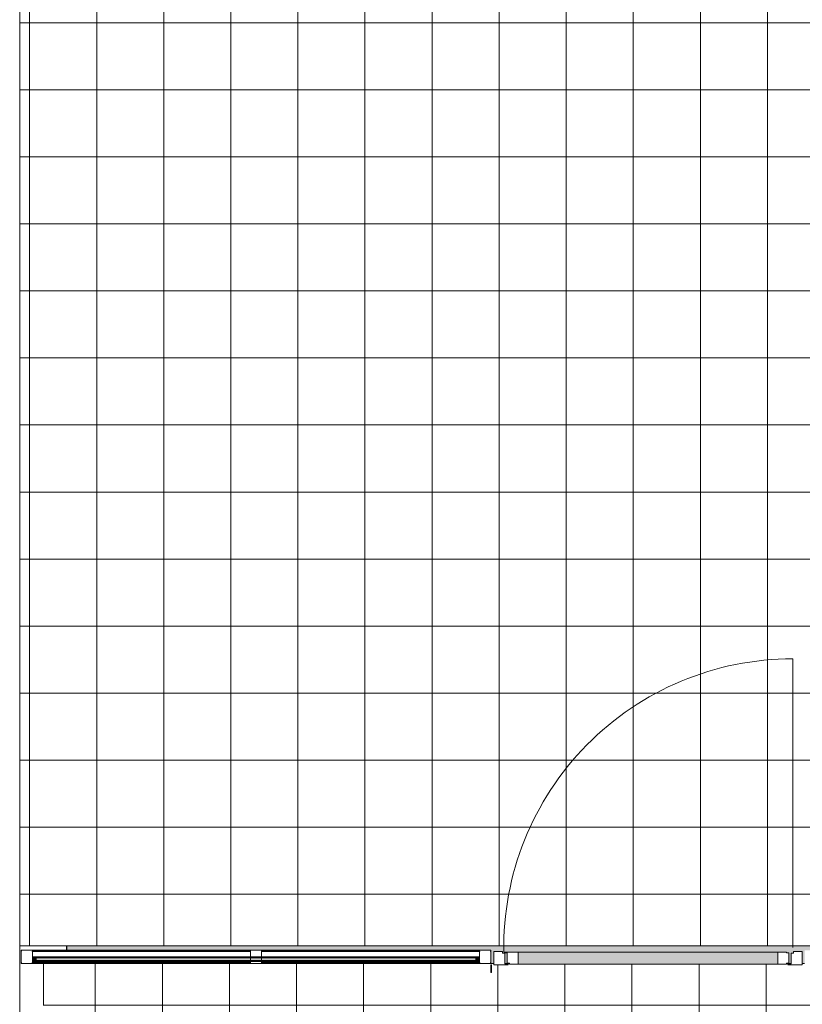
# Model space of a CAD drawing. Header units: millimetres. Extents: x -281 to 145437, y -16481 to 78869.
# Tile 241 of 656: x 4610 to 8110, y 56535 to 60941. Entities that reach past the tile are written whole.
import ezdxf

# ---------------------------------------------------------------- set-up
doc = ezdxf.new("R2010")
doc.units = ezdxf.units.MM
for name, color, linetype, lineweight in [('A--A23__Vloeren', 8, 'Continuous', 5), ('A--L$01A__Algemeen', 7, 'Continuous', 5), ('A--L21__Buitenwanden', 3, 'Continuous', 5), ('A--L23__Vloeren', 3, 'Continuous', 5), ('A--L28__Hoofddraagconstructies', 3, 'Continuous', 9), ('A--L3__Afbouw', 2, 'Continuous', 5), ('A--L82__LosseGebruikersInvent', 1, 'Continuous', 5), ('Surface Pattern', 7, 'Continuous', 5), ('Toposolid', 7, 'Continuous', 5)]:
    doc.layers.add(name, color=color, linetype=linetype, lineweight=lineweight)

# ---------------------------------------------------------------- blocks, each defined once
blk = doc.blocks.new('TBR-B-BWK-C-NIE-ARC-R25_rvt-1-L_80_ 11')
at = {"layer": 'A--L28__Hoofddraagconstructies', "lineweight": 5}
h = blk.add_hatch(color=256, dxfattribs=at)
h.paths.add_polyline_path([(9137, 56717), (9140, 56717), (9140.8, 56744), (9158, 56744), (9158, 56778), (9140, 56778.8), (9140, 56798), (4821, 56797), (4821, 56777), (6717, 56777), (6717, 56772), (6717, 56717), (6730, 56717), (6731, 56772), (6770, 56772), (6769, 56764.5), (6780, 56764.5), (6780, 56717), (6800.6, 56717), (6801, 56719), (6790, 56719), (6790, 56765), (6780, 56765.8), (6779, 56769), (8040, 56769), (8039, 56765), (8050, 56764.5), (8050, 56719), (8039, 56718.2), (8040, 56717), (8060, 56717), (8060, 56764.5), (8070, 56765.3), (8071, 56772), (8110, 56772), (8110, 56717), (8120, 56717), (8120, 56722), (8121, 56777), (9130, 56777), (9130, 56772), (9130, 56717)])
h.paths.add_polyline_path([(8000, 56765.8), (8001, 56765.8), (8000, 56769)])
h.paths.add_polyline_path([(6667, 56772.8), (6668, 56772.8), (6667, 56777)])
at = {"layer": 'A--L28__Hoofddraagconstructies', "color": 90, "lineweight": 25}
blk.add_line((4821, 56777), (4821, 56797), dxfattribs=at)
blk = doc.blocks.new('NLRS_30_WI_WB_pui-SH_gen_cpz - 31_21_01_pui_gen_gen_bxhxd_2100mmx2890_0mmx100mm_2delig-64825456-L_80_ 11')
at = {"layer": 'A--L3__Afbouw'}
for p, q in [((-1050, -22.5), (-1050, -26.7)), ((-1000, -22.5), (-1050, -22.5)), ((-1050, -26.7), (-1049, -26.7)), ((-1050, -26.7), (-1049, -26.7)), ((-1050, -27.5), (-1050, -26.7)), ((-1049, -27.5), (-1050, -27.5)), ((-1050, -27.5), (-1050, -77.5)), ((-1049, -26.7), (-1049, -27.5)), ((-1001, -27.5), (-1001, -26.7)), ((-1001, -26.7), (-1000, -26.7)), ((-1000, -27.5), (-1001, -27.5)), ((-1000, -26.7), (-1000, -22.5)), ((-1000, -22.5), (-25, -22.5)), ((-1000, -26.7), (-1000, -22.5)), ((-24, -26.7), (-1000, -26.7)), ((-1000, -32.5), (-1000, -27.5)), ((-1000, -27.5), (-25, -27.5)), ((1000, -26.7), (24, -26.7)), ((25, -22.5), (1000, -22.5)), ((25, -27.5), (1000, -27.5)), ((1050, -22.5), (1000, -22.5)), ((1000, -22.5), (1000, -26.7)), ((1000, -22.5), (1000, -26.7)), ((1000, -26.7), (1001, -26.7)), ((1001, -27.5), (1000, -27.5)), ((1000, -27.5), (1000, -32.5)), ((1001, -26.7), (1001, -27.5)), ((1049, -27.5), (1049, -26.7)), ((1049, -26.7), (1050, -26.7)), ((1049, -26.7), (1050, -26.7)), ((1050, -27.5), (1049, -27.5)), ((1050, -26.7), (1050, -22.5)), ((1050, -26.7), (1050, -27.5)), ((1050, -79), (1050, -27.5)), ((-1050, -77.5), (-1049, -77.5)), ((-1050, -78.3), (-1050, -77.5)), ((-1049, -78.3), (-1050, -78.3)), ((-1050, -78.3), (-1050, -82.5)), ((-1049, -78.3), (-1050, -78.3)), ((-1050, -82.5), (-1000, -82.5)), ((-1049, -77.5), (-1049, -78.3)), ((-1001, -78.3), (-1001, -77.5)), ((-1001, -77.5), (-1000, -77.5)), ((-1000, -78.3), (-1001, -78.3)), ((-1000, -77.5), (-1000, -52.5)), ((-25, -77.5), (-1000, -77.5)), ((-1000, -82.5), (-1000, -78.3)), ((-1000, -78.3), (-24, -78.3)), ((-1000, -82.5), (-1000, -78.3)), ((-25, -82.5), (-1000, -82.5)), ((24, -78.3), (1000, -78.3)), ((1000, -77.5), (25, -77.5)), ((1000, -82.5), (25, -82.5)), ((1000, -52.5), (1000, -77.5)), ((1000, -77.5), (1001, -77.5)), ((1001, -78.3), (1000, -78.3)), ((1000, -78.3), (1000, -82.5)), ((1000, -78.3), (1000, -82.5)), ((1000, -82.5), (1050, -82.5)), ((1001, -77.5), (1001, -78.3)), ((1049, -79.8), (1049, -79)), ((1049, -79), (1050, -79)), ((1050, -79.8), (1049, -79.8)), ((1050, -79), (1050, -79.8)), ((1050, -82.5), (1050, -79.8))]:
    blk.add_line(p, q, dxfattribs=at)
blk = doc.blocks.new('NLRS_30_DO_UN_tussenstijl-SH_gen_cpz - NLRS_30_DO_UN_tussenstijl-SH_gen_cpz-46487197-L_80_ 11')
at = {"layer": 'A--L3__Afbouw'}
for p, q in [((0, 60), (50, 60)), ((0, 55.8), (0, 60)), ((0, 60), (0, 55.8)), ((1, 55.8), (0, 55.8)), ((0, 55.8), (1, 55.8)), ((0, 55), (1, 55)), ((0, 50), (0, 55)), ((0, 34), (0, 46)), ((1, 55), (1, 55.8)), ((49, 55.8), (49, 55)), ((50, 55.8), (49, 55.8)), ((49, 55.8), (50, 55.8)), ((49, 55), (50, 55)), ((50, 60), (50, 55.8)), ((50, 55.8), (50, 60)), ((50, 55), (50, 50)), ((50, 46), (50, 34)), ((0, 5), (0, 30)), ((1, 5), (0, 5)), ((0, 4.2), (1, 4.2)), ((0, 0), (0, 4.2)), ((0, 4.2), (0, 0)), ((1, 4.2), (0, 4.2)), ((50, 0), (0, 0)), ((1, 4.2), (1, 5)), ((49, 5), (49, 4.2)), ((50, 5), (49, 5)), ((49, 4.2), (50, 4.2)), ((50, 4.2), (49, 4.2)), ((50, 30), (50, 5)), ((50, 4.2), (50, 0)), ((50, 0), (50, 4.2))]:
    blk.add_line(p, q, dxfattribs=at)
blk = doc.blocks.new('NLRS_30_DO_WB_deur enkel draai-SH_gen_cpz1 - 31_31_02_deur enkel invulling glas_gen_profielstaal_1380x2490-73356905-L_80_ 11')
at = {"layer": 'A--L3__Afbouw'}
for p, q in [((-690, -17.5), (-625, -17.5)), ((-690, -20.2), (-690, -17.5)), ((-689, -20.2), (-690, -20.2)), ((-690, -21), (-689, -21)), ((-690, -37), (-690, -21)), ((-689, -37), (-690, -37)), ((-690, -37.8), (-689, -37.8)), ((-690, -77.5), (-690, -37.8)), ((-689, -21), (-689, -20.2)), ((-689, -37.8), (-689, -37)), ((-640, -21), (-640, -70)), ((-626, -21), (-640, -21)), ((-626, -20.2), (-626, -21)), ((-625, -20.2), (-626, -20.2)), ((-625, -17.5), (-625, -20.2)), ((625, -17.5), (690, -17.5)), ((625, -20.2), (625, -17.5)), ((626, -20.2), (625, -20.2)), ((626, -21), (626, -20.2)), ((640, -21), (626, -21)), ((640, -70), (640, -21)), ((689, -20.2), (689, -21)), ((690, -20.2), (689, -20.2)), ((689, -21), (690, -21)), ((689, -37), (689, -37.8)), ((690, -37), (689, -37)), ((689, -37.8), (690, -37.8)), ((690, -17.5), (690, -20.2)), ((690, -21), (690, -37)), ((690, -37.8), (690, -77.5)), ((-650, -77.5), (-690, -77.5)), ((-651, -70), (-651, -70.8)), ((-640, -70), (-651, -70)), ((-651, -70.8), (-650, -70.8)), ((-650, -70.8), (-650, -77.5)), ((651, -70), (640, -70)), ((650, -70.8), (651, -70.8)), ((650, -77.5), (650, -70.8)), ((690, -77.5), (650, -77.5)), ((651, -70.8), (651, -70))]:
    blk.add_line(p, q, dxfattribs=at)
blk = doc.blocks.new('NLRS_30_DO_UN_paneel-SH_gen_cpz - 32_30_paneel_gen-73357055-L_80_ 11')
at = {"layer": 'A--L3__Afbouw'}
blk.add_hatch(color=256, dxfattribs=at).paths.add_polyline_path([(-580, 27), (-580, -27), (580, -27), (580, 27), (-492.4, 27)])
for p, q in [((-630, 23), (-619, 23)), ((-630, -23), (-630, 23)), ((-620, 27), (-580, 27)), ((-620, 23.8), (-620, 27)), ((-620, 23.8), (-620, 27)), ((-619, 23.8), (-620, 23.8)), ((-620, 23.8), (-619, 23.8)), ((-619, 23), (-619, 23.8)), ((-581, 23.8), (-581, 23)), ((-580, 23.8), (-581, 23.8)), ((-581, 23), (-580, 23)), ((-580, 27), (580, 27)), ((-580, -27), (-580, 27)), ((-580, 27), (-580, 23.8)), ((-580, 23), (-580, -23)), ((580, 27), (580, -27)), ((580, 27), (620, 27)), ((580, 23.8), (580, 27)), ((581, 23.8), (580, 23.8)), ((580, 23), (581, 23)), ((580, -23), (580, 23)), ((581, 23), (581, 23.8)), ((619, 23.8), (619, 23)), ((620, 23.8), (619, 23.8)), ((619, 23.8), (620, 23.8)), ((619, 23), (630, 23)), ((620, 27), (620, 23.8)), ((620, 23.8), (620, 27)), ((630, 23), (630, -23)), ((-619, -23), (-630, -23)), ((-620, -23.8), (-619, -23.8)), ((-620, -27), (-620, -23.8)), ((-620, -27), (-620, -23.8)), ((-619, -23.8), (-620, -23.8)), ((-580, -27), (-620, -27)), ((-619, -23.8), (-619, -23)), ((-581, -23), (-581, -23.8)), ((-580, -23), (-581, -23)), ((-581, -23.8), (-580, -23.8)), ((-580, -23.8), (-580, -27)), ((580, -27), (-580, -27)), ((581, -23), (580, -23)), ((580, -23.8), (581, -23.8)), ((580, -27), (580, -23.8)), ((641, -27), (580, -27)), ((581, -23.8), (581, -23)), ((630, -23), (640, -23)), ((640, -23), (640, -23.8)), ((640, -23.8), (641, -23.8)), ((641, -23.8), (640, -23.8)), ((641, -23.8), (641, -27)), ((641, -27), (641, -23.8))]:
    blk.add_line(p, q, dxfattribs=at)
blk = doc.blocks.new('NLRS_30_DO_UN_clearance zone-SH_gen_cpz - NLRS_30_DO_UN_clearance zone-SH_gen_cpz-73357061-L_80_ 11')
at = {"layer": 'A--L3__Afbouw'}
blk.add_line((-647.5, -1339.1), (-647.5, -46.5), dxfattribs=at)
blk.add_arc((-647.5, -46.5), 1292.6, 270, 0.8644, dxfattribs=at)
blk = doc.blocks.new('CSWK_double-triple glass panel - CSWK_double-triple glass panel-73356688-L_80_ 11')
at = {"layer": 'A--L$01A__Algemeen'}
for points in [[(314, 197.4), (995, 197.4), (995, 201.4), (-995, 201.4), (-995, 197.4), (-165.1, 197.4)], [(793.1, 181.4), (995, 181.4), (995, 185.4), (-995, 185.4), (-995, 181.4), (314, 181.4)]]:
    blk.add_hatch(color=256, dxfattribs=at).paths.add_polyline_path(points)
at = {"layer": 'A--L82__LosseGebruikersInvent'}
blk.add_hatch(color=256, dxfattribs=at).paths.add_polyline_path([(-995, 181.4), (-995, 185.4), (995, 185.4), (995, 181.4), (1000, 181.4), (1000, 201.4), (995, 201.4), (995, 197.4), (-995, 197.4), (-995, 201.4), (-1000, 201.4), (-1000, 181.4)])
at = {"layer": 'A--L$01A__Algemeen'}
for p, q in [((995, 201.4), (-995, 201.4)), ((-995, 201.4), (-995, 197.4)), ((-995, 197.4), (995, 197.4)), ((-995, 197.4), (-983, 197.4)), ((-995, 185.4), (-995, 197.4)), ((-995, 197.4), (-983, 185.4)), ((-983, 197.4), (-995, 185.4)), ((995, 185.4), (-995, 185.4)), ((-995, 185.4), (-995, 181.4)), ((-983, 185.4), (-995, 185.4)), ((-995, 181.4), (995, 181.4)), ((-983, 197.4), (-983, 185.4)), ((983, 197.4), (995, 197.4)), ((983, 185.4), (983, 197.4)), ((983, 197.4), (995, 185.4)), ((995, 197.4), (983, 185.4)), ((995, 185.4), (983, 185.4)), ((995, 197.4), (995, 201.4)), ((995, 197.4), (995, 185.4)), ((995, 181.4), (995, 185.4))]:
    blk.add_line(p, q, dxfattribs=at)
at = {"layer": 'A--L82__LosseGebruikersInvent'}
for p, q in [((-995, 201.4), (-1000, 201.4)), ((-1000, 201.4), (-1000, 181.4)), ((-1000, 181.4), (-995, 181.4)), ((1000, 201.4), (995, 201.4)), ((995, 181.4), (1000, 181.4)), ((1000, 181.4), (1000, 201.4))]:
    blk.add_line(p, q, dxfattribs=at)

msp = doc.modelspace()

# ---------------------------------------------------------------- hatches: boundary and pattern name
at = {"layer": 'A--A23__Vloeren'}
h = msp.add_hatch(dxfattribs=at)
h.set_pattern_fill('FP_213', color=256, style=0, pattern_type=2)
h.set_pattern_definition([(0, (7648.04, 36431.46), (0, 300), []), (90, (7648.04, 36431.46), (-300, 2e-14), [])])
h.paths.add_polyline_path([(4717, 12483), (5950.5, 12483), (5951.5, 12545), (5952.7, 12547.8), (5958, 12550), (6045.5, 12549), (6048.3, 12547.8), (6050.5, 12542.5), (6050.5, 12483), (9400, 12483), (9400, 12700), (8817, 12700), (8817, 15700), (8900, 15700), (8900, 16450), (8817, 16450), (8817, 21700), (9400, 21700), (9400, 22808.8), (8817, 22808.8), (8817, 28808.8), (9400, 28808.8), (9400, 29700), (8817, 29700), (8817, 35700), (9400, 35700), (9400, 36900), (8817, 36900), (8817, 42900), (9400, 42900), (9400, 43913), (8817, 43913), (8817, 49288), (9400, 49288), (9400, 50010), (8817, 50010), (8817, 55260), (9400, 55260), (9400, 56200), (10717, 56200), (10717, 56540), (9140, 56540), (9140, 56717), (8110, 56717), (8110, 56712), (8045, 56712), (8046, 56715.5), (8060, 56715.5), (8060, 56717), (8039.4, 56717), (8039, 56715), (6800.2, 56715.5), (6800, 56717), (6780, 56717), (6780, 56715.5), (6794, 56714.7), (6795, 56712), (6730, 56712), (6731, 56715.5), (6730, 56715.5), (6730, 56717), (4717, 56717), (4717, 55445), (6617, 55445), (6617, 52070), (4717, 52070), (4717, 51845), (6617, 51845), (6617, 48470), (4717, 48470), (4717, 48245), (6617, 48245), (6617, 44870), (4717, 44870), (4717, 44645), (6617, 44645), (6617, 41270), (4717, 41270), (4717, 41045), (6617, 41045), (6617, 37670), (4717, 37670), (4717, 37445), (6617, 37445), (6617, 34070), (4717, 34070), (4717, 33845), (6617, 33845), (6617, 30470), (4717, 30470), (4717, 30325), (6617, 30325), (6617, 26950), (4717, 26950), (4717, 26645), (6617, 26645), (6617, 23270), (4717, 23270), (4717, 23045), (6617, 23045), (6617, 19670), (4717, 19670), (4717, 19445), (6617, 19445), (6617, 16070), (4717, 16069.5), (4717, 15800), (6617, 15800), (6617, 12800), (4717, 12800), (4717, 12580.7)])
h.paths.add_polyline_path([(6044.8, 12483), (6045.5, 12483), (6044.8, 12544.3), (6043, 12545), (5956.2, 12544.3), (5955.5, 12542.5), (5956.2, 12483), (5996, 12483)])
h.paths.add_polyline_path([(5996, 15950), (5956.2, 15950.7), (5952.7, 15952.2), (5950.5, 15957.5), (5951.5, 16045), (5952.7, 16047.8), (5958, 16050), (6045.5, 16049), (6048.3, 16047.8), (6050.5, 16042.5), (6049.8, 15955.7), (6048.3, 15952.2), (6043, 15950)])
h.paths.add_polyline_path([(6043, 15955), (6044.8, 15955.7), (6045.5, 15957.5), (6044.8, 16044.3), (6043, 16045), (5956.2, 16044.3), (5955.5, 16042.5), (5956.2, 15955.7), (5958, 15955), (5996, 15955)])
h.paths.add_polyline_path([(6700.3, 18554.3), (6674, 18557.8), (6656.5, 18566.2), (6644.1, 18581), (6637.2, 18601.4), (6662.4, 18604.6), (6666.3, 18593.8), (6675, 18585.5), (6685.4, 18581.1), (6700.6, 18579.5), (6716.7, 18581.4), (6726.2, 18585.4), (6732.5, 18591.8), (6734.6, 18599.3), (6731, 18606.9), (6726.2, 18610.6), (6699.5, 18618), (6662.5, 18630.1), (6652.9, 18636.2), (6646, 18644.4), (6640.4, 18664.7), (6644.9, 18683.4), (6657.2, 18697.7), (6673.2, 18705.1), (6696.7, 18707.9), (6725.3, 18703.2), (6736.8, 18697.4), (6744.8, 18689.9), (6753.4, 18667.4), (6728.3, 18664.2), (6725.1, 18672.1), (6718.8, 18678.1), (6694.8, 18682.9), (6682.3, 18681.9), (6672.7, 18678.3), (6667.3, 18673.1), (6665.5, 18667.2), (6668.5, 18659.9), (6677.9, 18654.4), (6700.3, 18648.7), (6736.4, 18637.2), (6753.5, 18623.8), (6758.6, 18610.6), (6759.3, 18599.3), (6757.9, 18589.6), (6752.4, 18577.9), (6743.5, 18567.9), (6731.4, 18560.5), (6715.7, 18555.8), (6700.6, 18554.4)])
h.paths.add_polyline_path([(5958, 19550), (5952.7, 19552.2), (5950.5, 19557.5), (5951.5, 19645), (5952.7, 19647.8), (5958, 19650), (6045.5, 19649), (6048.3, 19647.8), (6050.5, 19642.5), (6049.8, 19555.7), (6048.3, 19552.2), (6043, 19550), (5996, 19550)])
h.paths.add_polyline_path([(6043, 19555), (6044.8, 19555.7), (6045.5, 19557.5), (6044.8, 19644.3), (6043, 19645), (5956.2, 19644.3), (5955.5, 19642.5), (5956.2, 19555.7), (5958, 19555), (5996, 19555)])
h.paths.add_polyline_path([(6700.3, 22154.3), (6674, 22157.8), (6656.5, 22166.2), (6644.1, 22181), (6637.2, 22201.4), (6662.5, 22204.2), (6666.3, 22193.8), (6675, 22185.5), (6685.4, 22181.1), (6700.6, 22179.5), (6716, 22181.1), (6726.2, 22185.4), (6732.5, 22191.8), (6734.6, 22199.3), (6732.5, 22205.7), (6726.2, 22210.6), (6699.5, 22218), (6662.5, 22230.1), (6652.9, 22236.2), (6646, 22244.4), (6640.4, 22264.7), (6644.9, 22283.4), (6657.2, 22297.7), (6673.2, 22305.1), (6696.7, 22307.9), (6725.3, 22303.2), (6736.8, 22297.4), (6744.8, 22289.9), (6753.4, 22267.4), (6728.3, 22264.2), (6725.1, 22272.1), (6718.8, 22278.1), (6694.8, 22282.9), (6682.3, 22281.9), (6672.7, 22278.3), (6667.3, 22273.1), (6665.5, 22267.2), (6668.5, 22259.9), (6677.9, 22254.4), (6700.3, 22248.7), (6736.4, 22237.2), (6753.5, 22223.8), (6758.6, 22210.6), (6759.3, 22199.3), (6757.9, 22189.6), (6752.4, 22177.9), (6743.5, 22167.9), (6731.4, 22160.5), (6715.7, 22155.8), (6700.3, 22154.3)])
h.paths.add_polyline_path([(5996, 23150), (5956.2, 23150.7), (5952.7, 23152.2), (5950.5, 23157.5), (5951.5, 23245), (5952.7, 23247.8), (5958, 23250), (6045.5, 23249), (6048.3, 23247.8), (6050.5, 23242.5), (6049.8, 23155.7), (6048.3, 23152.2), (6043, 23150)])
h.paths.add_polyline_path([(5996, 23155), (6044.8, 23155.7), (6045.5, 23157.5), (6044.8, 23244.3), (6043, 23245), (5956.2, 23244.3), (5955.5, 23242.5), (5956.2, 23155.7), (5958, 23155)])
h.paths.add_polyline_path([(6700.3, 25754.3), (6674, 25757.8), (6656.5, 25766.2), (6644.1, 25781), (6637.2, 25801.4), (6662.5, 25804.2), (6666.3, 25793.8), (6675, 25785.5), (6685.4, 25781.1), (6700.6, 25779.5), (6716, 25781.1), (6726.2, 25785.4), (6732.5, 25791.8), (6734.6, 25799.3), (6732.5, 25805.7), (6726.2, 25810.6), (6699.5, 25818), (6662.5, 25830.1), (6652.9, 25836.2), (6646, 25844.4), (6640.4, 25864.7), (6644.9, 25883.4), (6657.2, 25897.7), (6673.2, 25905.1), (6696.7, 25907.9), (6728.4, 25901.7), (6736.8, 25897.4), (6744.8, 25889.9), (6753.4, 25867.4), (6728.3, 25864.2), (6725.1, 25872.1), (6718.8, 25878.1), (6694.8, 25882.9), (6682.3, 25881.9), (6672.7, 25878.3), (6667.3, 25873.1), (6665.5, 25867.2), (6668.5, 25859.9), (6677.9, 25854.4), (6700.3, 25848.7), (6736.4, 25837.2), (6753.5, 25823.8), (6758.6, 25810.6), (6759.3, 25799.3), (6757.9, 25789.6), (6752.4, 25777.9), (6743.5, 25767.9), (6731.4, 25760.5), (6715.7, 25755.8), (6700.3, 25754.3)])
h.paths.add_polyline_path([(6043, 26750), (5956.2, 26750.7), (5952.7, 26752.2), (5950.5, 26757.5), (5951.5, 26845), (5952.7, 26847.8), (5958, 26850), (6045.5, 26849), (6048.3, 26847.8), (6050.5, 26842.5), (6049.8, 26755.7), (6048.3, 26752.2), (6044.8, 26750.7)])
h.paths.add_polyline_path([(6043, 26755), (6044.8, 26755.7), (6045.5, 26757.5), (6044.8, 26844.3), (6043, 26845), (5956.2, 26844.3), (5955.5, 26842.5), (5956.2, 26755.7), (5958, 26755), (5996, 26755)])
h.paths.add_polyline_path([(6700.3, 29434.4), (6674, 29437.8), (6656.5, 29446.3), (6644.1, 29461), (6637.2, 29481.5), (6662.5, 29484.2), (6666.3, 29473.9), (6675, 29465.6), (6685.4, 29461.1), (6700.6, 29459.5), (6716, 29461.1), (6726.2, 29465.5), (6732.5, 29471.9), (6734.6, 29479.4), (6732.5, 29485.8), (6726.2, 29490.7), (6699.5, 29498.1), (6662.5, 29510.1), (6652.9, 29516.3), (6646, 29524.5), (6640.4, 29544.7), (6644.9, 29563.4), (6657.2, 29577.7), (6673.2, 29585.2), (6696.7, 29587.9), (6725.3, 29583.3), (6736.8, 29577.5), (6744.8, 29570), (6753.4, 29547.4), (6728.3, 29544.3), (6725.1, 29552.2), (6718.8, 29558.1), (6694.8, 29563), (6682.3, 29561.9), (6672.7, 29558.4), (6667.3, 29553.2), (6665.5, 29547.3), (6668.5, 29540), (6677.9, 29534.4), (6700.3, 29528.8), (6736.4, 29517.3), (6753.5, 29503.9), (6758.6, 29490.7), (6759.3, 29479.4), (6757.9, 29469.7), (6752.4, 29458), (6743.5, 29448), (6731.4, 29440.6), (6715.7, 29435.8), (6700.3, 29434.4)])
h.paths.add_polyline_path([(5958, 30350), (5952.7, 30352.2), (5950.5, 30357.5), (5951.5, 30445), (5952.7, 30447.8), (5958, 30450), (6045.5, 30449), (6048.3, 30447.8), (6050.5, 30442.5), (6049.8, 30355.7), (6048.3, 30352.2), (6043, 30350), (5996, 30350)])
h.paths.add_polyline_path([(5996, 30355), (6044.8, 30355.7), (6045.5, 30357.5), (6044.8, 30444.3), (6043, 30445), (5956.2, 30444.3), (5955.5, 30442.5), (5956.2, 30355.7), (5958, 30355)])
h.paths.add_polyline_path([(6700.3, 32954.3), (6674, 32957.8), (6656.5, 32966.2), (6644.1, 32981), (6637.2, 33001.4), (6662.5, 33004.2), (6666.3, 32993.8), (6675, 32985.5), (6685.4, 32981.1), (6700.6, 32979.5), (6716, 32981.1), (6726.2, 32985.4), (6732.5, 32991.8), (6734.6, 32999.3), (6732.5, 33005.7), (6726.2, 33010.6), (6699.5, 33018), (6662.5, 33030.1), (6652.9, 33036.2), (6646, 33044.4), (6640.4, 33064.7), (6644.9, 33083.4), (6657.2, 33097.7), (6673.2, 33105.1), (6696.7, 33107.9), (6725.3, 33103.2), (6736.8, 33097.4), (6744.8, 33089.9), (6753.4, 33067.4), (6728.3, 33064.2), (6725.1, 33072.1), (6718.8, 33078.1), (6694.8, 33082.9), (6682.3, 33081.9), (6672.7, 33078.3), (6667.3, 33073.1), (6665.5, 33067.2), (6668.5, 33059.9), (6677.9, 33054.4), (6700.3, 33048.7), (6736.4, 33037.2), (6753.5, 33023.8), (6758.6, 33010.6), (6759.3, 32999.3), (6757.9, 32989.6), (6752.4, 32977.9), (6743.5, 32967.9), (6731.4, 32960.5), (6715.7, 32955.8), (6700.3, 32954.3)])
h.paths.add_polyline_path([(5958, 33950), (5952.7, 33952.2), (5950.5, 33957.5), (5951.5, 34045), (5952.7, 34047.8), (5958, 34050), (6045.5, 34049), (6048.3, 34047.8), (6050.5, 34042.5), (6049.8, 33955.7), (6048.3, 33952.2), (6043, 33950), (5996, 33950)])
h.paths.add_polyline_path([(6043, 33955), (6044.8, 33955.7), (6045.5, 33957.5), (6044.8, 34044.3), (6043, 34045), (5956.2, 34044.3), (5955.5, 34042.5), (5956.2, 33955.7), (5958, 33955), (5996, 33955)])
h.paths.add_polyline_path([(6700.3, 36554.3), (6674, 36557.8), (6656.5, 36566.2), (6644.1, 36581), (6637.2, 36601.4), (6662.5, 36604.2), (6666.3, 36593.8), (6675, 36585.5), (6685.4, 36581.1), (6700.6, 36579.5), (6716, 36581.1), (6726.2, 36585.4), (6732.5, 36591.8), (6734.6, 36599.3), (6732.5, 36605.7), (6726.2, 36610.6), (6699.5, 36618), (6662.5, 36630.1), (6652.9, 36636.2), (6646, 36644.4), (6640.4, 36664.7), (6644.9, 36683.4), (6657.2, 36697.7), (6673.2, 36705.1), (6696.7, 36707.9), (6725.3, 36703.2), (6736.8, 36697.4), (6744.8, 36689.9), (6753.4, 36667.4), (6728.3, 36664.2), (6725.1, 36672.1), (6718.8, 36678.1), (6694.8, 36682.9), (6682.3, 36681.9), (6672.7, 36678.3), (6667.3, 36673.1), (6665.5, 36667.2), (6668.5, 36659.9), (6677.9, 36654.4), (6700.3, 36648.7), (6736.4, 36637.2), (6753.5, 36623.8), (6758.6, 36610.6), (6759.3, 36599.3), (6757.9, 36589.6), (6752.4, 36577.9), (6743.5, 36567.9), (6731.4, 36560.5), (6715.7, 36555.8), (6700.3, 36554.3)])
h.paths.add_polyline_path([(5996, 37550), (5956.2, 37550.7), (5952.7, 37552.2), (5950.5, 37557.5), (5951.5, 37645), (5952.7, 37647.8), (5958, 37650), (6045.5, 37649), (6048.3, 37647.8), (6050.5, 37642.5), (6049.8, 37555.7), (6048.3, 37552.2), (6043, 37550)])
h.paths.add_polyline_path([(6043, 37555), (6044.8, 37555.7), (6045.5, 37557.5), (6044.8, 37644.3), (6043, 37645), (5956.2, 37644.3), (5955.5, 37642.5), (5956.2, 37555.7), (5958, 37555), (5996, 37555)])
h.paths.add_polyline_path([(6700.3, 40154.3), (6674, 40157.8), (6656.5, 40166.2), (6644.1, 40181), (6637.2, 40201.4), (6662.5, 40204.2), (6666.3, 40193.8), (6675, 40185.5), (6685.4, 40181.1), (6700.6, 40179.5), (6716, 40181.1), (6726.2, 40185.4), (6732.5, 40191.8), (6734.6, 40199.3), (6732.5, 40205.7), (6726.2, 40210.6), (6699.5, 40218), (6662.5, 40230.1), (6652.9, 40236.2), (6646, 40244.4), (6640.4, 40264.7), (6644.9, 40283.4), (6657.2, 40297.7), (6673.2, 40305.1), (6696.7, 40307.9), (6725.3, 40303.2), (6736.8, 40297.4), (6744.8, 40289.9), (6753.4, 40267.4), (6728.3, 40264.2), (6725.1, 40272.1), (6718.8, 40278.1), (6694.8, 40282.9), (6682.3, 40281.9), (6672.7, 40278.3), (6667.3, 40273.1), (6665.5, 40267.2), (6668.5, 40259.9), (6677.9, 40254.4), (6700.3, 40248.7), (6736.4, 40237.2), (6753.5, 40223.8), (6758.6, 40210.6), (6759.3, 40199.3), (6757.9, 40189.6), (6752.4, 40177.9), (6743.5, 40167.9), (6731.4, 40160.5), (6715.7, 40155.8), (6700.6, 40154.4)])
h.paths.add_polyline_path([(5958, 41150), (5952.7, 41152.2), (5950.5, 41157.5), (5951.5, 41245), (5952.7, 41247.8), (5958, 41250), (6045.5, 41249), (6048.3, 41247.8), (6050.5, 41242.5), (6049.8, 41155.7), (6048.3, 41152.2), (6043, 41150), (5996, 41150)])
h.paths.add_polyline_path([(5958, 41155), (6044.8, 41155.7), (6045.5, 41157.5), (6044.8, 41244.3), (6043, 41245), (5956.2, 41244.3), (5955.5, 41242.5), (5956.2, 41155.7)])
h.paths.add_polyline_path([(6700.3, 43754.3), (6674, 43757.8), (6656.5, 43766.2), (6644.1, 43781), (6637.2, 43801.4), (6662.5, 43804.2), (6666.3, 43793.8), (6675, 43785.5), (6685.4, 43781.1), (6700.6, 43779.5), (6716, 43781.1), (6726.2, 43785.4), (6732.5, 43791.8), (6734.6, 43799.3), (6732.5, 43805.7), (6726.2, 43810.6), (6699.5, 43818), (6662.5, 43830.1), (6652.9, 43836.2), (6646, 43844.4), (6640.4, 43864.7), (6644.9, 43883.4), (6657.2, 43897.7), (6673.2, 43905.1), (6696.7, 43907.9), (6725.3, 43903.2), (6736.8, 43897.4), (6744.8, 43889.9), (6753.4, 43867.4), (6728.3, 43864.2), (6725.1, 43872.1), (6718.8, 43878.1), (6694.8, 43882.9), (6682.3, 43881.9), (6672.7, 43878.3), (6667.3, 43873.1), (6665.5, 43867.2), (6668.5, 43859.9), (6677.9, 43854.4), (6700.3, 43848.7), (6736.4, 43837.2), (6753.5, 43823.8), (6758.6, 43810.6), (6759.3, 43799.3), (6757.9, 43789.6), (6752.4, 43777.9), (6743.5, 43767.9), (6731.4, 43760.5), (6715.7, 43755.8), (6700.3, 43754.3)])
h.paths.add_polyline_path([(5988.6, 44750), (5956.2, 44750.7), (5952.7, 44752.2), (5950.5, 44757.5), (5951.5, 44845), (5952.7, 44847.8), (5958, 44850), (6045.5, 44849), (6048.3, 44847.8), (6050.5, 44842.5), (6049.8, 44755.7), (6048.3, 44752.2), (6043, 44750), (5996, 44750)])
h.paths.add_polyline_path([(5988, 44755), (6044.8, 44755.7), (6045.5, 44757.5), (6044.8, 44844.3), (6043, 44845), (5956.2, 44844.3), (5955.5, 44842.5), (5956.2, 44755.7), (5958, 44755)])
h.paths.add_polyline_path([(6700.3, 47354.3), (6674, 47357.8), (6656.5, 47366.2), (6644.1, 47381), (6637.2, 47401.4), (6662.5, 47404.2), (6666.3, 47393.8), (6675, 47385.5), (6685.4, 47381.1), (6700.6, 47379.5), (6716, 47381.1), (6726.2, 47385.4), (6732.5, 47391.8), (6734.6, 47399.3), (6732.5, 47405.7), (6726.2, 47410.6), (6699.5, 47418), (6662.5, 47430.1), (6652.9, 47436.2), (6646, 47444.4), (6640.4, 47464.7), (6644.9, 47483.4), (6657.2, 47497.7), (6673.2, 47505.1), (6696.7, 47507.9), (6725.3, 47503.2), (6736.8, 47497.4), (6744.8, 47489.9), (6753.4, 47467.4), (6728.3, 47464.2), (6725.1, 47472.1), (6718.8, 47478.1), (6694.8, 47482.9), (6682.3, 47481.9), (6672.7, 47478.3), (6667.3, 47473.1), (6665.5, 47467.2), (6668.5, 47459.9), (6677.9, 47454.4), (6700.3, 47448.7), (6736.4, 47437.2), (6753.5, 47423.8), (6758.6, 47410.6), (6759.3, 47399.3), (6757.9, 47389.6), (6752.4, 47377.9), (6743.5, 47367.9), (6731.4, 47360.5), (6715.7, 47355.8), (6700.3, 47354.3)])
h.paths.add_polyline_path([(6043, 48350), (5956.2, 48350.7), (5952.7, 48352.2), (5950.5, 48357.5), (5951.5, 48445), (5952.7, 48447.8), (5958, 48450), (6045.5, 48449), (6048.3, 48447.8), (6050.5, 48442.5), (6049.8, 48355.7), (6048.3, 48352.2), (6044.8, 48350.7)])
h.paths.add_polyline_path([(5958, 48355), (6044.8, 48355.7), (6045.5, 48357.5), (6044.8, 48444.3), (6043, 48445), (5956.2, 48444.3), (5955.5, 48442.5), (5956.2, 48355.7)])
h.paths.add_polyline_path([(6700.3, 50954.3), (6673.9, 50957.8), (6656.5, 50966.2), (6644.1, 50981), (6637.2, 51001.4), (6662.5, 51004.2), (6666.3, 50993.8), (6675, 50985.5), (6685.4, 50981.1), (6700.6, 50979.5), (6716, 50981.1), (6726.2, 50985.4), (6732.5, 50991.8), (6734.6, 50999.3), (6732.5, 51005.7), (6726.2, 51010.6), (6699.5, 51018), (6662.5, 51030.1), (6652.9, 51036.2), (6646, 51044.4), (6640.4, 51064.7), (6644.9, 51083.4), (6657.2, 51097.7), (6673.2, 51105.1), (6696.7, 51107.9), (6725.3, 51103.2), (6736.8, 51097.4), (6744.8, 51089.9), (6753.4, 51067.4), (6728.3, 51064.2), (6725.1, 51072.1), (6718.8, 51078.1), (6694.8, 51082.9), (6682.3, 51081.9), (6672.7, 51078.3), (6667.3, 51073.1), (6665.5, 51067.2), (6668.5, 51059.9), (6677.9, 51054.4), (6700.3, 51048.7), (6736.4, 51037.2), (6753.5, 51023.8), (6758.6, 51010.6), (6759.3, 50999.3), (6757.9, 50989.6), (6752.4, 50977.9), (6743.5, 50967.9), (6731.4, 50960.5), (6715.7, 50955.8), (6700.6, 50954.4)])
h.paths.add_polyline_path([(5996, 51950), (5956.2, 51950.7), (5952.7, 51952.2), (5950.5, 51957.5), (5951.5, 52045), (5952.7, 52047.8), (5958, 52050), (6044.8, 52049.3), (6048.3, 52047.8), (6050.5, 52042.5), (6049.5, 51955), (6048.3, 51952.2), (6043, 51950)])
h.paths.add_polyline_path([(6043, 51955), (6044.8, 51955.7), (6045.5, 51957.5), (6044.8, 52044.3), (6043, 52045), (5956.2, 52044.3), (5955.5, 52042.5), (5956.2, 51955.7), (5958, 51955), (5996, 51955)])
h.paths.add_polyline_path([(6700.3, 54554.4), (6674, 54557.8), (6656.5, 54566.2), (6644.1, 54581), (6637.2, 54601.4), (6662.5, 54604.2), (6666.3, 54593.8), (6675, 54585.5), (6685.4, 54581.1), (6700.6, 54579.5), (6716, 54581.1), (6726.2, 54585.4), (6732.5, 54591.9), (6734.6, 54599.3), (6732.5, 54605.7), (6726.2, 54610.6), (6699.5, 54618), (6662.5, 54630.1), (6652.9, 54636.2), (6646, 54644.4), (6640.4, 54664.7), (6644.9, 54683.4), (6657.2, 54697.7), (6673.2, 54705.1), (6696.7, 54707.9), (6725.3, 54703.2), (6736.8, 54697.4), (6744.8, 54689.9), (6753.4, 54667.4), (6728.3, 54664.2), (6725.1, 54672.1), (6718.8, 54678.1), (6694.8, 54682.9), (6682.3, 54681.9), (6672.7, 54678.3), (6667.3, 54673.2), (6665.5, 54667.2), (6668.5, 54659.9), (6677.9, 54654.4), (6700.3, 54648.8), (6736.4, 54637.2), (6753.5, 54623.8), (6758.6, 54610.6), (6759.3, 54599.3), (6757.9, 54589.6), (6752.4, 54577.9), (6743.5, 54567.9), (6731.4, 54560.5), (6715.7, 54555.8), (6700.3, 54554.4)])
h.paths.add_polyline_path([(5996, 55550), (5956.2, 55550.7), (5952.7, 55552.1), (5950.5, 55557.5), (5951.5, 55645), (5952.7, 55647.8), (5958, 55650), (6044.8, 55649.2), (6048.3, 55647.8), (6050.5, 55642.5), (6049.5, 55555), (6048.3, 55552.1), (6043, 55550)])
h.paths.add_polyline_path([(6043, 55555), (6044.8, 55555.7), (6045.5, 55557.5), (6044.8, 55644.2), (6043, 55645), (5956.2, 55644.2), (5955.5, 55642.5), (5956.2, 55555.7), (5958, 55555), (5996, 55555)])
h.paths.add_polyline_path([(6720, 56677), (6717, 56677), (6717, 56712), (6720, 56712)])
at = {"layer": 'Surface Pattern'}
h = msp.add_hatch(dxfattribs=at)
h.set_pattern_fill('FP_162', color=254, style=0, pattern_type=2)
h.set_pattern_definition([(0, (16952.22, 10527.02), (0, 300), []), (90, (16952.22, 10527.02), (-299.945, 2e-14), [])])
h.paths.add_polyline_path([(4610.3, 56797), (9137, 56798), (9137, 63050), (4610.3, 63050), (4610.3, 56984)])

# ---------------------------------------------------------------- linework, layer by layer
at = {"layer": 'A--L21__Buitenwanden', "color": 11, "lineweight": 9}
msp.add_line((4610.3, 11340), (4610.3, 63050), dxfattribs=at)
at = {"layer": 'A--L21__Buitenwanden'}
for p, q in [((6720, 56712), (6717, 56712)), ((6717, 56712), (6717, 56677)), ((6720, 56677), (6720, 56712)), ((6717, 56677), (6720, 56677))]:
    msp.add_line(p, q, dxfattribs=at)
at = {"layer": 'A--L23__Vloeren'}
for p, q in [((4717, 56717), (4717, 56530)), ((6730, 56717), (6717, 56717)), ((6800.6, 56717), (6780, 56717)), ((8060, 56717), (8039.4, 56717)), ((8120, 56717), (8110, 56717))]:
    msp.add_line(p, q, dxfattribs=at)
at = {"layer": 'Toposolid', "color": 253}
msp.add_line((9137, 56797), (4610.3, 56797), dxfattribs=at)

# ---------------------------------------------------------------- block references
at = {"lineweight": 5}
msp.add_blockref('TBR-B-BWK-C-NIE-ARC-R25_rvt-1-L_80_ 11', (0, 0), dxfattribs=at)
at = {"layer": 'A--L$01A__Algemeen', "rotation": 180}
msp.add_blockref('CSWK_double-triple glass panel - CSWK_double-triple glass panel-73356688-L_80_ 11', (5667, 56928.4), dxfattribs=at)
at = {"layer": 'A--L3__Afbouw', "rotation": 180}
for name, p in [('NLRS_30_DO_UN_clearance zone-SH_gen_cpz - NLRS_30_DO_UN_clearance zone-SH_gen_cpz-73357061-L_80_ 11', (7420, 56742)), ('NLRS_30_WI_WB_pui-SH_gen_cpz - 31_21_01_pui_gen_gen_bxhxd_2100mmx2890_0mmx100mm_2delig-64825456-L_80_ 11', (5667, 56694.5)), ('NLRS_30_DO_UN_tussenstijl-SH_gen_cpz - NLRS_30_DO_UN_tussenstijl-SH_gen_cpz-46487197-L_80_ 11', (5692, 56777)), ('NLRS_30_DO_WB_deur enkel draai-SH_gen_cpz1 - 31_31_02_deur enkel invulling glas_gen_profielstaal_1380x2490-73356905-L_80_ 11', (7420, 56694.5)), ('NLRS_30_DO_UN_paneel-SH_gen_cpz - 32_30_paneel_gen-73357055-L_80_ 11', (7420, 56742))]:
    msp.add_blockref(name, p, dxfattribs=at)

doc.saveas('drawing.dxf')
